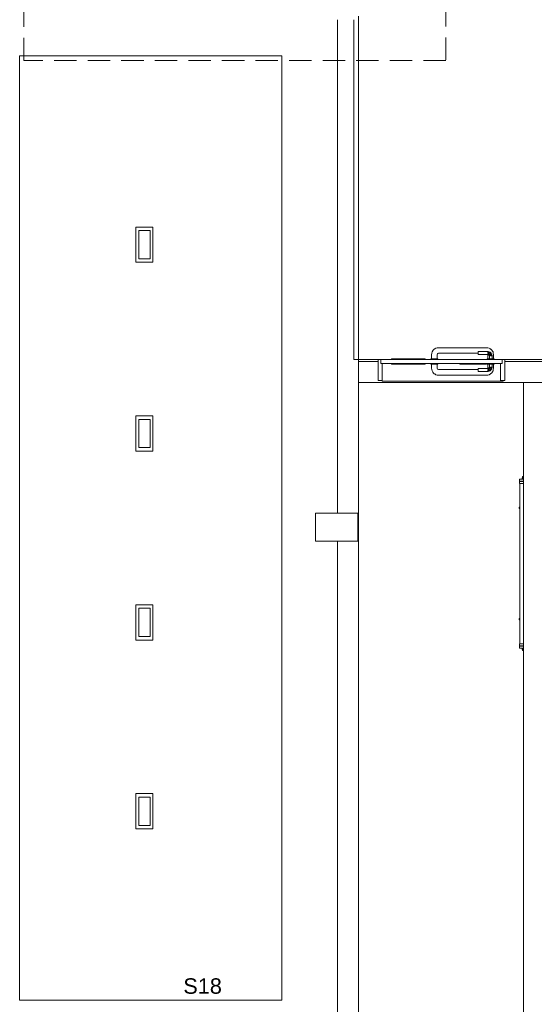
# Model space of a CAD drawing. Header units: millimetres. Extents: x 321 to 585, y -277 to 9.
# Tile 631 of 656: x 387 to 394, y -122 to -108. Entities that reach past the tile are written whole.
import ezdxf

# ---------------------------------------------------------------- set-up
doc = ezdxf.new("R2010")
doc.units = ezdxf.units.MM
doc.header["$MEASUREMENT"] = 0
doc.linetypes.add('HIDDEN2', pattern=[0.47625, 0.3175, -0.15875])
doc.linetypes.add('NULL', pattern=[0])
for name, color, linetype, lineweight in [('DI-Detalhes', 5, 'HIDDEN2', 9), ('IFC-Elemento terminal-Contorno', 253, 'Continuous', 5), ('IFC-Laje-Contorno', 134, 'Continuous', 5), ('IFC-Pilar-Contorno', 83, 'Continuous', 5), ('IFC-Porta-Contorno', 142, 'Continuous', 5), ('IFC-Revestimento-Contorno', 9, 'Continuous', 5), ('IFC-Viga-Contorno', 66, 'Continuous', 5), ('Textos', 7, 'Continuous', 9)]:
    doc.layers.add(name, color=color, linetype=linetype, lineweight=lineweight)
doc.styles.add('Arial', font='arial.ttf')

msp = doc.modelspace()

# ---------------------------------------------------------------- linework, layer by layer
at = {"layer": 'DI-Detalhes'}
msp.add_lwpolyline([(386.969, -99.906), (392.957, -99.906), (392.957, -108.326), (386.969, -108.326), (386.969, -99.906)], dxfattribs=at)
at = {"layer": 'IFC-Elemento terminal-Contorno', "color": 7, "lineweight": 5}
for p, q in [((388.561, -111.191), (388.561, -110.691)), ((388.561, -110.691), (388.801, -110.691)), ((388.601, -111.141), (388.601, -110.741)), ((388.601, -110.741), (388.761, -110.741)), ((388.761, -111.141), (388.761, -110.741)), ((388.801, -111.191), (388.801, -110.691)), ((388.561, -111.191), (388.801, -111.191)), ((388.601, -111.141), (388.761, -111.141)), ((388.561, -113.871), (388.561, -113.371)), ((388.561, -113.371), (388.801, -113.371)), ((388.601, -113.821), (388.601, -113.421)), ((388.601, -113.421), (388.761, -113.421)), ((388.761, -113.821), (388.761, -113.421)), ((388.801, -113.871), (388.801, -113.371)), ((388.601, -113.821), (388.761, -113.821)), ((388.561, -113.871), (388.801, -113.871)), ((394.005, -114.267), (394.006, -114.267)), ((394.005, -114.297), (394.005, -114.267)), ((394.005, -114.267), (394.009, -114.267)), ((394.006, -114.267), (394.009, -114.267)), ((394.009, -114.267), (394.014, -114.267)), ((394.012, -114.267), (394.017, -114.267)), ((394.014, -114.267), (394.02, -114.267)), ((394.017, -114.267), (394.022, -114.267)), ((394.02, -114.267), (394.027, -114.267)), ((394.022, -114.267), (394.028, -114.267)), ((394.027, -114.267), (394.035, -114.267)), ((394.035, -114.267), (394.061, -114.267)), ((394.041, -114.254), (394.044, -114.238)), ((394.041, -114.263), (394.041, -114.254)), ((394.041, -114.263), (394.055, -114.263)), ((394.044, -114.236), (394.046, -114.234)), ((394.044, -114.236), (394.055, -114.238)), ((394.044, -114.236), (394.044, -114.238)), ((394.044, -114.238), (394.055, -114.238)), ((394.046, -114.234), (394.049, -114.233)), ((394.048, -114.267), (394.048, -114.263)), ((394.049, -114.233), (394.055, -114.233)), ((394.055, -114.234), (394.055, -114.233)), ((394.055, -114.233), (394.061, -114.233)), ((394.055, -114.238), (394.055, -114.234)), ((394.055, -114.234), (394.055, -114.234)), ((394.055, -114.238), (394.061, -114.237)), ((394.055, -114.238), (394.061, -114.238)), ((394.055, -114.254), (394.055, -114.238)), ((394.055, -114.263), (394.055, -114.254)), ((394.055, -114.267), (394.055, -114.263)), ((394.055, -114.263), (394.061, -114.263)), ((394.061, -114.233), (394.061, -114.233)), ((394.005, -114.297), (394.006, -114.297)), ((394.005, -114.331), (394.005, -114.301)), ((394.005, -114.301), (394.006, -114.301)), ((394.005, -114.301), (394.009, -114.301)), ((394.005, -114.331), (394.006, -114.331)), ((394.006, -114.297), (394.009, -114.297)), ((394.006, -114.301), (394.009, -114.301)), ((394.006, -114.331), (394.009, -114.331)), ((394.009, -114.301), (394.009, -114.297)), ((394.009, -114.297), (394.014, -114.297)), ((394.009, -114.301), (394.014, -114.301)), ((394.009, -114.331), (394.014, -114.331)), ((394.009, -114.583), (394.009, -114.331)), ((394.012, -114.301), (394.017, -114.301)), ((394.014, -114.297), (394.02, -114.297)), ((394.014, -114.301), (394.02, -114.301)), ((394.014, -114.331), (394.02, -114.331)), ((394.017, -114.301), (394.022, -114.301)), ((394.02, -114.297), (394.027, -114.297)), ((394.02, -114.301), (394.027, -114.301)), ((394.02, -114.331), (394.027, -114.331)), ((394.022, -114.301), (394.028, -114.301)), ((394.027, -114.297), (394.035, -114.297)), ((394.027, -114.301), (394.035, -114.301)), ((394.027, -114.331), (394.035, -114.331)), ((394.035, -114.297), (394.061, -114.297)), ((394.035, -114.301), (394.061, -114.301)), ((394.035, -114.331), (394.061, -114.331)), ((393.998, -114.667), (394.005, -114.667)), ((393.998, -114.687), (393.998, -114.667)), ((393.998, -114.687), (394.005, -114.687)), ((394.005, -114.667), (394.009, -114.667)), ((394.005, -114.687), (394.005, -114.667)), ((394.005, -114.687), (394.009, -114.687)), ((394.009, -114.834), (394.009, -114.583)), ((394.009, -114.993), (394.009, -114.834)), ((394.009, -115.151), (394.009, -114.993)), ((394.009, -115.309), (394.009, -115.151)), ((394.009, -115.467), (394.009, -115.309)), ((394.009, -115.625), (394.009, -115.467)), ((394.009, -115.783), (394.009, -115.625)), ((394.009, -115.941), (394.009, -115.783)), ((394.009, -116.099), (394.009, -115.941)), ((388.561, -116.551), (388.561, -116.051)), ((388.561, -116.051), (388.801, -116.051)), ((388.801, -116.551), (388.801, -116.051)), ((388.601, -116.501), (388.601, -116.101)), ((388.601, -116.101), (388.761, -116.101)), ((388.761, -116.501), (388.761, -116.101)), ((394.009, -116.351), (394.009, -116.099)), ((393.998, -116.267), (393.998, -116.247)), ((393.998, -116.247), (394.005, -116.247)), ((393.998, -116.267), (394.005, -116.267)), ((394.005, -116.267), (394.005, -116.247)), ((394.005, -116.247), (394.009, -116.247)), ((394.005, -116.267), (394.009, -116.267)), ((394.009, -116.603), (394.009, -116.351)), ((388.601, -116.501), (388.761, -116.501)), ((388.561, -116.551), (388.801, -116.551)), ((394.005, -116.603), (394.009, -116.603)), ((394.005, -116.633), (394.005, -116.603)), ((394.005, -116.603), (394.006, -116.603)), ((394.005, -116.633), (394.006, -116.633)), ((394.005, -116.667), (394.005, -116.637)), ((394.005, -116.637), (394.006, -116.637)), ((394.005, -116.637), (394.009, -116.637)), ((394.006, -116.603), (394.009, -116.603)), ((394.006, -116.633), (394.009, -116.633)), ((394.006, -116.637), (394.009, -116.637)), ((394.009, -116.603), (394.014, -116.603)), ((394.009, -116.637), (394.009, -116.633)), ((394.009, -116.633), (394.014, -116.633)), ((394.009, -116.637), (394.014, -116.637)), ((394.012, -116.603), (394.017, -116.603)), ((394.012, -116.637), (394.017, -116.637)), ((394.014, -116.603), (394.02, -116.603)), ((394.014, -116.633), (394.02, -116.633)), ((394.014, -116.637), (394.02, -116.637)), ((394.017, -116.603), (394.022, -116.603)), ((394.017, -116.637), (394.022, -116.637)), ((394.02, -116.603), (394.027, -116.603)), ((394.02, -116.633), (394.027, -116.633)), ((394.02, -116.637), (394.027, -116.637)), ((394.022, -116.603), (394.028, -116.603)), ((394.022, -116.637), (394.028, -116.637)), ((394.027, -116.603), (394.035, -116.603)), ((394.027, -116.633), (394.035, -116.633)), ((394.027, -116.637), (394.035, -116.637)), ((394.035, -116.603), (394.061, -116.603)), ((394.035, -116.633), (394.061, -116.633)), ((394.035, -116.637), (394.061, -116.637)), ((394.005, -116.667), (394.006, -116.667)), ((394.006, -116.667), (394.009, -116.667)), ((394.009, -116.667), (394.014, -116.667)), ((394.014, -116.667), (394.02, -116.667)), ((394.02, -116.667), (394.027, -116.667)), ((394.027, -116.667), (394.035, -116.667)), ((394.035, -116.667), (394.061, -116.667)), ((394.041, -116.671), (394.055, -116.671)), ((394.041, -116.679), (394.041, -116.671)), ((394.041, -116.679), (394.044, -116.696)), ((394.044, -116.696), (394.055, -116.696)), ((394.044, -116.698), (394.055, -116.696)), ((394.044, -116.698), (394.044, -116.696)), ((394.044, -116.698), (394.046, -116.7)), ((394.046, -116.7), (394.049, -116.701)), ((394.048, -116.671), (394.048, -116.667)), ((394.049, -116.701), (394.055, -116.701)), ((394.055, -116.671), (394.055, -116.667)), ((394.055, -116.679), (394.055, -116.671)), ((394.055, -116.671), (394.061, -116.671)), ((394.055, -116.696), (394.055, -116.679)), ((394.055, -116.7), (394.055, -116.696)), ((394.055, -116.696), (394.061, -116.697)), ((394.055, -116.696), (394.061, -116.696)), ((394.055, -116.701), (394.055, -116.7)), ((394.055, -116.701), (394.061, -116.701)), ((394.061, -116.701), (394.061, -116.701)), ((388.561, -119.231), (388.561, -118.731)), ((388.561, -118.731), (388.801, -118.731)), ((388.801, -119.231), (388.801, -118.731)), ((388.601, -119.181), (388.601, -118.781)), ((388.601, -118.781), (388.761, -118.781)), ((388.761, -119.181), (388.761, -118.781)), ((388.561, -119.231), (388.801, -119.231)), ((388.601, -119.181), (388.761, -119.181))]:
    msp.add_line(p, q, dxfattribs=at)
at = {"layer": 'IFC-Laje-Contorno', "color": 7, "lineweight": 5}
for p, q in [((391.655, -112.569), (391.655, -107.749)), ((391.655, -112.569), (391.996, -112.569)), ((393.796, -112.569), (401.411, -112.569)), ((392.056, -112.88), (392.056, -112.869)), ((392.056, -112.88), (393.771, -112.88)), ((393.771, -112.88), (393.771, -112.869))]:
    msp.add_line(p, q, dxfattribs=at)
at = {"layer": 'IFC-Pilar-Contorno', "color": 7, "lineweight": 5}
for p, q in [((391.111, -114.815), (391.111, -114.749)), ((391.111, -114.749), (391.291, -114.749)), ((391.111, -115.029), (391.111, -114.815)), ((391.291, -114.749), (391.612, -114.749)), ((391.612, -114.749), (391.711, -114.749)), ((391.711, -114.869), (391.711, -114.749)), ((391.711, -115.083), (391.711, -114.869)), ((391.111, -115.149), (391.111, -115.029)), ((391.711, -115.149), (391.711, -115.083)), ((391.111, -115.149), (391.21, -115.149)), ((391.21, -115.149), (391.39, -115.149)), ((391.39, -115.149), (391.711, -115.149))]:
    msp.add_line(p, q, dxfattribs=at)
at = {"layer": 'IFC-Porta-Contorno', "color": 7, "lineweight": 5}
for p, q in [((392.76, -112.483), (392.763, -112.464)), ((392.763, -112.464), (392.774, -112.448)), ((392.772, -112.451), (392.775, -112.445)), ((392.774, -112.448), (392.779, -112.44)), ((392.775, -112.445), (392.785, -112.432)), ((392.779, -112.44), (392.785, -112.432)), ((392.785, -112.432), (392.795, -112.425)), ((392.795, -112.425), (392.807, -112.417)), ((392.801, -112.421), (392.818, -112.41)), ((392.818, -112.41), (392.837, -112.406)), ((392.836, -112.406), (392.856, -112.403)), ((392.836, -112.406), (392.839, -112.406)), ((392.837, -112.406), (392.838, -112.406)), ((392.839, -112.406), (392.856, -112.404)), ((392.856, -112.403), (393.168, -112.403)), ((393.168, -112.403), (393.223, -112.403)), ((393.223, -112.403), (393.536, -112.403)), ((393.416, -112.459), (393.556, -112.459)), ((393.416, -112.461), (393.416, -112.459)), ((393.416, -112.459), (393.416, -112.459)), ((393.416, -112.464), (393.416, -112.461)), ((393.416, -112.469), (393.416, -112.464)), ((393.536, -112.403), (393.555, -112.406)), ((393.536, -112.404), (393.553, -112.406)), ((393.553, -112.406), (393.555, -112.406)), ((393.555, -112.406), (393.574, -112.41)), ((393.556, -112.459), (393.56, -112.46)), ((393.556, -112.469), (393.564, -112.461)), ((393.556, -112.464), (393.556, -112.461)), ((393.556, -112.469), (393.573, -112.463)), ((393.556, -112.479), (393.573, -112.463)), ((393.556, -112.469), (393.556, -112.464)), ((393.56, -112.46), (393.564, -112.461)), ((393.564, -112.461), (393.573, -112.463)), ((393.573, -112.463), (393.586, -112.467)), ((393.574, -112.41), (393.59, -112.421)), ((393.587, -112.419), (393.593, -112.422)), ((393.59, -112.421), (393.598, -112.426)), ((393.593, -112.422), (393.606, -112.432)), ((393.598, -112.426), (393.606, -112.432)), ((393.606, -112.432), (393.614, -112.441)), ((393.614, -112.441), (393.621, -112.454)), ((393.617, -112.448), (393.628, -112.464)), ((393.628, -112.464), (393.632, -112.484)), ((391.996, -112.569), (392.033, -112.569)), ((391.996, -112.589), (391.996, -112.569)), ((391.996, -112.869), (391.996, -112.589)), ((392.033, -112.569), (392.036, -112.569)), ((392.036, -112.625), (392.036, -112.569)), ((392.036, -112.569), (392.054, -112.569)), ((392.054, -112.569), (392.086, -112.569)), ((392.086, -112.569), (392.183, -112.569)), ((392.183, -112.569), (393.467, -112.569)), ((392.186, -112.569), (392.186, -112.563)), ((392.186, -112.563), (392.666, -112.563)), ((392.666, -112.569), (392.666, -112.563)), ((392.746, -112.569), (392.746, -112.563)), ((392.746, -112.563), (392.747, -112.563)), ((392.747, -112.563), (392.752, -112.563)), ((392.752, -112.563), (392.76, -112.563)), ((392.756, -112.503), (392.76, -112.483)), ((392.756, -112.563), (392.756, -112.503)), ((392.757, -112.503), (392.759, -112.485)), ((392.757, -112.563), (392.761, -112.563)), ((392.759, -112.485), (392.76, -112.483)), ((392.76, -112.563), (392.771, -112.563)), ((392.768, -112.563), (392.776, -112.563)), ((392.771, -112.563), (392.783, -112.563)), ((392.776, -112.563), (392.785, -112.563)), ((392.783, -112.563), (392.796, -112.563)), ((392.796, -112.563), (392.809, -112.563)), ((392.806, -112.563), (392.816, -112.563)), ((392.809, -112.563), (392.821, -112.563)), ((392.816, -112.563), (392.824, -112.563)), ((392.821, -112.563), (392.831, -112.563)), ((392.83, -112.563), (392.834, -112.563)), ((392.831, -112.563), (392.839, -112.563)), ((392.836, -112.503), (392.842, -112.488)), ((392.836, -112.563), (392.836, -112.503)), ((392.838, -112.492), (392.846, -112.484)), ((392.839, -112.563), (392.844, -112.563)), ((392.842, -112.488), (392.856, -112.483)), ((392.844, -112.563), (392.846, -112.563)), ((392.846, -112.569), (392.846, -112.563)), ((392.856, -112.483), (393.168, -112.483)), ((393.168, -112.483), (393.223, -112.483)), ((393.223, -112.483), (393.416, -112.483)), ((393.416, -112.473), (393.416, -112.469)), ((393.416, -112.479), (393.416, -112.473)), ((393.416, -112.484), (393.416, -112.479)), ((393.416, -112.489), (393.416, -112.484)), ((393.416, -112.493), (393.416, -112.489)), ((393.416, -112.496), (393.416, -112.493)), ((393.416, -112.498), (393.416, -112.496)), ((393.416, -112.499), (393.416, -112.498)), ((393.416, -112.499), (393.556, -112.499)), ((393.467, -112.569), (393.654, -112.569)), ((393.546, -112.569), (393.546, -112.559)), ((393.546, -112.559), (393.547, -112.559)), ((393.547, -112.559), (393.552, -112.559)), ((393.552, -112.559), (393.56, -112.559)), ((393.554, -112.499), (393.556, -112.503)), ((393.556, -112.473), (393.556, -112.469)), ((393.556, -112.496), (393.572, -112.472)), ((393.556, -112.479), (393.572, -112.472)), ((393.556, -112.479), (393.556, -112.473)), ((393.556, -112.493), (393.556, -112.489)), ((393.556, -112.496), (393.574, -112.49)), ((393.556, -112.499), (393.574, -112.49)), ((393.556, -112.496), (393.556, -112.493)), ((393.556, -112.499), (393.563, -112.502)), ((393.556, -112.559), (393.556, -112.503)), ((393.56, -112.559), (393.571, -112.559)), ((393.563, -112.502), (393.57, -112.504)), ((393.57, -112.504), (393.574, -112.49)), ((393.57, -112.504), (393.573, -112.512)), ((393.571, -112.559), (393.583, -112.559)), ((393.572, -112.472), (393.587, -112.477)), ((393.572, -112.472), (393.574, -112.49)), ((393.573, -112.512), (393.576, -112.519)), ((393.574, -112.49), (393.578, -112.5)), ((393.576, -112.519), (393.58, -112.509)), ((393.576, -112.559), (393.576, -112.519)), ((393.578, -112.5), (393.591, -112.485)), ((393.578, -112.5), (393.58, -112.509)), ((393.58, -112.509), (393.582, -112.519)), ((393.582, -112.519), (393.602, -112.502)), ((393.582, -112.519), (393.586, -112.519)), ((393.582, -112.559), (393.586, -112.559)), ((393.583, -112.559), (393.596, -112.559)), ((393.586, -112.467), (393.591, -112.472)), ((393.587, -112.477), (393.591, -112.485)), ((393.591, -112.472), (393.597, -112.478)), ((393.591, -112.485), (393.602, -112.483)), ((393.591, -112.497), (393.602, -112.483)), ((393.591, -112.497), (393.591, -112.485)), ((393.591, -112.497), (393.602, -112.502)), ((393.596, -112.519), (393.611, -112.502)), ((393.596, -112.519), (393.602, -112.502)), ((393.596, -112.519), (393.601, -112.519)), ((393.596, -112.559), (393.609, -112.559)), ((393.597, -112.478), (393.602, -112.483)), ((393.601, -112.519), (393.606, -112.519)), ((393.602, -112.483), (393.608, -112.489)), ((393.602, -112.502), (393.608, -112.489)), ((393.606, -112.519), (393.611, -112.502)), ((393.606, -112.519), (393.614, -112.51)), ((393.606, -112.519), (393.61, -112.519)), ((393.606, -112.559), (393.61, -112.559)), ((393.608, -112.489), (393.611, -112.502)), ((393.609, -112.559), (393.621, -112.559)), ((393.61, -112.519), (393.613, -112.519)), ((393.611, -112.502), (393.614, -112.51)), ((393.614, -112.51), (393.615, -112.514)), ((393.615, -112.514), (393.616, -112.519)), ((393.616, -112.559), (393.616, -112.519)), ((393.621, -112.559), (393.631, -112.559)), ((393.631, -112.559), (393.639, -112.559)), ((393.632, -112.483), (393.636, -112.503)), ((393.632, -112.483), (393.632, -112.485)), ((393.632, -112.484), (393.632, -112.485)), ((393.632, -112.485), (393.634, -112.503)), ((393.636, -112.559), (393.636, -112.503)), ((393.639, -112.559), (393.644, -112.559)), ((393.644, -112.559), (393.646, -112.559)), ((393.646, -112.569), (393.646, -112.559)), ((393.654, -112.569), (393.756, -112.569)), ((393.756, -112.569), (393.758, -112.569)), ((393.756, -112.572), (393.756, -112.569)), ((393.756, -112.629), (393.756, -112.572)), ((393.758, -112.569), (393.796, -112.569)), ((393.796, -112.848), (393.796, -112.569)), ((392.036, -112.629), (392.036, -112.625)), ((392.036, -112.629), (392.055, -112.629)), ((392.054, -112.629), (392.086, -112.629)), ((392.056, -112.855), (392.056, -112.629)), ((392.086, -112.629), (392.183, -112.629)), ((392.183, -112.629), (393.467, -112.629)), ((392.186, -112.635), (392.186, -112.629)), ((392.186, -112.635), (392.666, -112.635)), ((392.666, -112.635), (392.666, -112.629)), ((392.746, -112.635), (392.746, -112.629)), ((392.746, -112.635), (392.747, -112.635)), ((392.747, -112.635), (392.752, -112.635)), ((392.752, -112.635), (392.76, -112.635)), ((392.756, -112.695), (392.756, -112.635)), ((392.756, -112.695), (392.76, -112.714)), ((392.757, -112.695), (392.759, -112.712)), ((392.759, -112.712), (392.76, -112.714)), ((392.76, -112.635), (392.771, -112.635)), ((392.76, -112.714), (392.763, -112.733)), ((392.763, -112.733), (392.774, -112.749)), ((392.771, -112.635), (392.783, -112.635)), ((392.783, -112.635), (392.796, -112.635)), ((392.796, -112.635), (392.809, -112.635)), ((392.809, -112.635), (392.821, -112.635)), ((392.821, -112.635), (392.831, -112.635)), ((392.831, -112.635), (392.839, -112.635)), ((392.836, -112.695), (392.836, -112.635)), ((392.836, -112.695), (392.842, -112.709)), ((392.838, -112.705), (392.846, -112.713)), ((392.839, -112.635), (392.844, -112.635)), ((392.842, -112.709), (392.856, -112.715)), ((392.844, -112.635), (392.846, -112.635)), ((392.846, -112.635), (392.846, -112.629)), ((392.856, -112.715), (393.168, -112.715)), ((393.156, -112.633), (393.156, -112.629)), ((393.156, -112.635), (393.156, -112.633)), ((393.156, -112.635), (393.235, -112.635)), ((393.168, -112.715), (393.223, -112.715)), ((393.223, -112.715), (393.416, -112.715)), ((393.235, -112.629), (393.485, -112.629)), ((393.235, -112.635), (393.536, -112.635)), ((393.416, -112.699), (393.556, -112.699)), ((393.416, -112.701), (393.416, -112.699)), ((393.416, -112.699), (393.416, -112.699)), ((393.416, -112.704), (393.416, -112.701)), ((393.416, -112.709), (393.416, -112.704)), ((393.416, -112.713), (393.416, -112.709)), ((393.416, -112.719), (393.416, -112.713)), ((393.416, -112.724), (393.416, -112.719)), ((393.416, -112.729), (393.416, -112.724)), ((393.416, -112.733), (393.416, -112.729)), ((393.416, -112.736), (393.416, -112.733)), ((393.416, -112.738), (393.416, -112.736)), ((393.416, -112.739), (393.416, -112.738)), ((393.416, -112.739), (393.556, -112.739)), ((393.485, -112.629), (393.654, -112.629)), ((393.536, -112.63), (393.536, -112.629)), ((393.536, -112.635), (393.536, -112.63)), ((393.546, -112.639), (393.546, -112.629)), ((393.546, -112.639), (393.547, -112.639)), ((393.547, -112.639), (393.552, -112.639)), ((393.552, -112.639), (393.56, -112.639)), ((393.554, -112.699), (393.556, -112.695)), ((393.556, -112.695), (393.556, -112.639)), ((393.556, -112.699), (393.563, -112.696)), ((393.556, -112.699), (393.574, -112.708)), ((393.556, -112.701), (393.574, -112.708)), ((393.556, -112.701), (393.572, -112.725)), ((393.556, -112.704), (393.556, -112.701)), ((393.556, -112.709), (393.556, -112.704)), ((393.556, -112.719), (393.572, -112.725)), ((393.556, -112.719), (393.573, -112.734)), ((393.556, -112.724), (393.556, -112.719)), ((393.556, -112.729), (393.556, -112.724)), ((393.556, -112.729), (393.564, -112.736)), ((393.556, -112.729), (393.573, -112.734)), ((393.556, -112.733), (393.556, -112.729)), ((393.556, -112.736), (393.556, -112.733)), ((393.556, -112.739), (393.56, -112.737)), ((393.56, -112.639), (393.571, -112.639)), ((393.56, -112.737), (393.564, -112.736)), ((393.563, -112.696), (393.57, -112.693)), ((393.564, -112.736), (393.573, -112.734)), ((393.57, -112.693), (393.573, -112.686)), ((393.57, -112.693), (393.574, -112.708)), ((393.571, -112.639), (393.583, -112.639)), ((393.572, -112.725), (393.574, -112.708)), ((393.572, -112.725), (393.587, -112.72)), ((393.573, -112.686), (393.576, -112.679)), ((393.573, -112.734), (393.586, -112.731)), ((393.574, -112.708), (393.578, -112.697)), ((393.576, -112.679), (393.576, -112.639)), ((393.576, -112.679), (393.58, -112.688)), ((393.578, -112.697), (393.58, -112.688)), ((393.578, -112.697), (393.591, -112.713)), ((393.58, -112.688), (393.582, -112.679)), ((393.582, -112.679), (393.586, -112.679)), ((393.582, -112.679), (393.602, -112.695)), ((393.583, -112.639), (393.596, -112.639)), ((393.586, -112.731), (393.597, -112.72)), ((393.587, -112.72), (393.591, -112.713)), ((393.591, -112.7), (393.602, -112.695)), ((393.591, -112.7), (393.591, -112.713)), ((393.591, -112.7), (393.602, -112.714)), ((393.591, -112.713), (393.602, -112.714)), ((393.596, -112.639), (393.609, -112.639)), ((393.596, -112.679), (393.601, -112.679)), ((393.596, -112.679), (393.602, -112.695)), ((393.596, -112.679), (393.611, -112.696)), ((393.597, -112.72), (393.602, -112.714)), ((393.601, -112.679), (393.606, -112.679)), ((393.602, -112.695), (393.608, -112.709)), ((393.602, -112.714), (393.608, -112.709)), ((393.606, -112.679), (393.61, -112.679)), ((393.606, -112.679), (393.611, -112.696)), ((393.606, -112.679), (393.614, -112.687)), ((393.608, -112.709), (393.611, -112.696)), ((393.609, -112.639), (393.621, -112.639)), ((393.61, -112.679), (393.613, -112.679)), ((393.611, -112.696), (393.614, -112.687)), ((393.614, -112.687), (393.615, -112.683)), ((393.614, -112.756), (393.621, -112.743)), ((393.615, -112.683), (393.616, -112.679)), ((393.616, -112.679), (393.616, -112.639)), ((393.617, -112.749), (393.628, -112.733)), ((393.621, -112.639), (393.631, -112.639)), ((393.628, -112.733), (393.632, -112.713)), ((393.631, -112.639), (393.639, -112.639)), ((393.632, -112.712), (393.634, -112.695)), ((393.632, -112.714), (393.636, -112.695)), ((393.632, -112.713), (393.632, -112.712)), ((393.632, -112.714), (393.632, -112.712)), ((393.636, -112.695), (393.636, -112.639)), ((393.639, -112.639), (393.644, -112.639)), ((393.644, -112.639), (393.646, -112.639)), ((393.646, -112.639), (393.646, -112.629)), ((393.654, -112.629), (393.756, -112.629)), ((393.736, -112.642), (393.736, -112.629)), ((393.736, -112.869), (393.736, -112.642)), ((391.996, -112.869), (392.052, -112.869)), ((392.052, -112.869), (392.056, -112.869)), ((392.056, -112.869), (392.056, -112.855)), ((392.772, -112.746), (392.775, -112.752)), ((392.774, -112.749), (392.779, -112.757)), ((392.775, -112.752), (392.785, -112.765)), ((392.779, -112.757), (392.785, -112.765)), ((392.785, -112.765), (392.795, -112.772)), ((392.795, -112.772), (392.807, -112.78)), ((392.801, -112.776), (392.818, -112.787)), ((392.818, -112.787), (392.837, -112.791)), ((392.836, -112.791), (392.856, -112.795)), ((392.836, -112.791), (392.839, -112.791)), ((392.837, -112.791), (392.838, -112.791)), ((392.839, -112.791), (392.856, -112.793)), ((392.856, -112.795), (393.168, -112.795)), ((393.168, -112.795), (393.223, -112.795)), ((393.223, -112.795), (393.536, -112.795)), ((393.536, -112.793), (393.553, -112.791)), ((393.536, -112.795), (393.555, -112.791)), ((393.553, -112.791), (393.555, -112.791)), ((393.555, -112.791), (393.574, -112.787)), ((393.574, -112.787), (393.59, -112.776)), ((393.587, -112.778), (393.593, -112.775)), ((393.59, -112.776), (393.598, -112.771)), ((393.593, -112.775), (393.606, -112.765)), ((393.598, -112.771), (393.606, -112.765)), ((393.606, -112.765), (393.614, -112.756)), ((393.736, -112.869), (393.739, -112.869)), ((393.739, -112.869), (393.796, -112.869)), ((393.796, -112.869), (393.796, -112.848))]:
    msp.add_line(p, q, dxfattribs=at)
at = {"layer": 'IFC-Revestimento-Contorno', "lineweight": 5}
for p, q in [((386.911, -121.662), (386.911, -108.261)), ((386.911, -108.261), (390.631, -108.261)), ((390.631, -121.662), (390.631, -108.261)), ((386.911, -121.662), (390.631, -121.662))]:
    msp.add_line(p, q, dxfattribs=at)
at = {"layer": 'IFC-Viga-Contorno', "color": 7, "lineweight": 5}
for p, q in [((391.721, -112.599), (391.721, -107.699)), ((391.421, -114.749), (391.421, -107.749)), ((391.721, -112.899), (391.721, -112.599)), ((391.721, -112.599), (391.996, -112.599)), ((393.796, -112.599), (401.332, -112.599)), ((391.721, -122.669), (391.721, -112.899)), ((391.721, -112.899), (394.421, -112.899)), ((394.061, -122.669), (394.061, -112.899)), ((391.711, -115.149), (391.711, -114.749)), ((391.421, -122.289), (391.421, -115.149))]:
    msp.add_line(p, q, dxfattribs=at)

# ---------------------------------------------------------------- texts
at = {"layer": 'Textos', "linetype": 'NULL', "insert": (389.507, -121.574), "char_height": 0.22, "width": 1.09363, "attachment_point": 8, "line_spacing_factor": 0.6, "style": 'Arial'}
msp.add_mtext('S18', dxfattribs=at)

doc.saveas('drawing.dxf')
